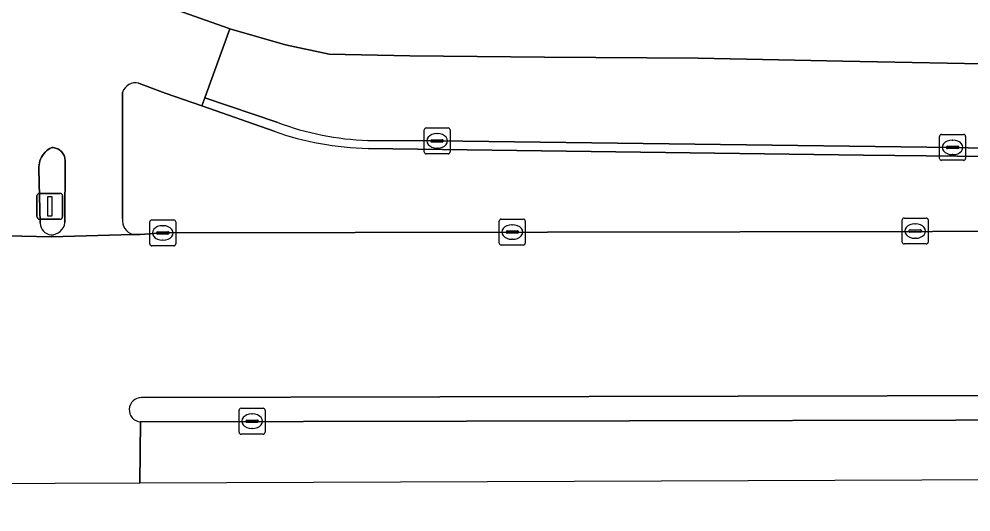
# Model space of a CAD drawing. Extents: x 160455 to 162082, y 388339 to 389736.
# Drawn here: x 160750.17 to 160786.92, y 388339.36 to 388358.4 of the extents above; entities that cross this region are included whole.
import ezdxf

# ---------------------------------------------------------------- set-up
doc = ezdxf.new("R2010")
doc.units = 0
for name, color, linetype in [('IMGEO_Berm_groen', 7, 'Continuous'), ('IMGEO_Fietspad_gesloten', 7, 'Continuous'), ('IMGEO_Fietspad_open', 7, 'Continuous'), ('IMGEO_Kolk', 7, 'Continuous'), ('IMGEO_Rijbaan_regionaal_gesloten', 7, 'Continuous'), ('IMGEO_Verkeerseiland_gesloten', 7, 'Continuous'), ('IMGEO_Verkeerseiland_open', 7, 'Continuous'), ('IMGEO_Verkeersregelinstallatiepaal', 7, 'Continuous'), ('IMGEO_Voetpad_open', 7, 'Continuous')]:
    doc.layers.add(name, color=color, linetype=linetype)

msp = doc.modelspace()

# ---------------------------------------------------------------- linework, layer by layer
at = {"layer": 'IMGEO_Berm_groen'}
for points in [[(160760.021, 388354.062), (160757.233, 388355.04), (160755.819, 388355.536), (160754.789, 388355.918)], [(160754.171, 388355.565), (160754.165, 388350.693)], [(160805.489, 388352.692), (160798.16, 388352.89), (160790.023, 388353.056), (160782.771, 388353.142), (160763.652, 388353.401)], [(160754.57, 388350.074), (160754.844, 388350.081), (160755.722, 388350.137), (160800.288, 388350.214), (160805.414, 388350.038), (160805.489, 388352.692)]]:
    msp.add_lwpolyline(points, dxfattribs=at)
for centre, radius, start, end in [((160754.667, 388355.415), 0.518, 76.3281, 163.1417), ((160763.858, 388364.835), 11.436, 250.397, 268.9683), ((160754.739, 388350.627), 0.578, 173.3909, 253.0011)]:
    msp.add_arc(centre, radius, start, end, dxfattribs=at)
at = {"layer": 'IMGEO_Fietspad_gesloten'}
for points in [[(160805.59, 388356.231), (160800.426, 388356.416), (160794.525, 388356.529), (160788.678, 388356.641), (160781.972, 388356.769), (160776.395, 388356.882), (160770.456, 388356.928), (160765.254, 388356.973), (160762.142, 388357.041), (160760.459, 388357.401), (160758.316, 388358.018), (160757.341, 388355.358), (160760.16, 388354.404)], [(160763.639, 388353.707), (160766.309, 388353.691), (160786.207, 388353.441), (160805.499, 388353.025), (160805.59, 388356.231)]]:
    msp.add_lwpolyline(points, dxfattribs=at)
msp.add_arc((160764.012, 388364.602), 10.901, 249.3052, 268.0369, dxfattribs=at)
at = {"layer": 'IMGEO_Fietspad_open'}
for points in [[(160754.789, 388355.918), (160755.819, 388355.536), (160757.233, 388355.04), (160757.341, 388355.358), (160758.316, 388358.018), (160758.242, 388358.044), (160755.883, 388358.881), (160750.101, 388360.971), (160744.305, 388363.008), (160737.389, 388365.278), (160734.601, 388365.907), (160732.179, 388366.354), (160731.301, 388366.515), (160730.735, 388366.523), (160730.169, 388366.538), (160729.35, 388366.581)], [(160754.165, 388350.693), (160754.171, 388355.565)], [(160750.984, 388350.513), (160750.936, 388352.608), (160750.936, 388352.686), (160750.944, 388352.764), (160750.958, 388352.841), (160750.979, 388352.917), (160751.007, 388352.991), (160751.042, 388353.061), (160751.082, 388353.128), (160751.129, 388353.192), (160751.181, 388353.251), (160751.238, 388353.305), (160751.299, 388353.354), (160751.365, 388353.397), (160751.434, 388353.434), (160751.446, 388353.434), (160751.491, 388353.432), (160751.536, 388353.425), (160751.58, 388353.415), (160751.623, 388353.401), (160751.665, 388353.383), (160751.705, 388353.361), (160751.742, 388353.336), (160751.778, 388353.308), (160751.81, 388353.277), (160751.84, 388353.242), (160751.866, 388353.206), (160751.89, 388353.167), (160751.909, 388353.126), (160751.925, 388353.084), (160751.937, 388353.04), (160751.945, 388352.995), (160751.949, 388352.95), (160751.949, 388352.905), (160751.945, 388350.539)], [(160747.432, 388350.079), (160751.412, 388349.99), (160754.57, 388350.074)]]:
    msp.add_lwpolyline(points, dxfattribs=at)
for centre, radius, start, end in [((160754.667, 388355.415), 0.518, 76.3281, 163.1417), ((160754.739, 388350.627), 0.578, 173.3909, 253.0011), ((160751.463, 388350.534), 0.479, 182.56, 262.7118), ((160751.396, 388350.613), 0.554, 270.6247, 352.3273)]:
    msp.add_arc(centre, radius, start, end, dxfattribs=at)
at = {"layer": 'IMGEO_Kolk'}
for p, q in [((160765.812, 388353.264), (160765.812, 388354.116)), ((160765.887, 388354.19), (160766.739, 388354.19)), ((160766.3, 388353.97), (160766.325, 388353.97)), ((160766.813, 388354.116), (160766.813, 388353.264)), ((160785.785, 388353.94), (160786.637, 388353.94)), ((160766.071, 388353.684), (160766.071, 388353.696)), ((160766.509, 388353.647), (160766.111, 388353.647)), ((160766.114, 388353.733), (160766.512, 388353.733)), ((160766.555, 388353.696), (160766.555, 388353.684)), ((160785.71, 388353.014), (160785.71, 388353.866)), ((160786.198, 388353.72), (160786.223, 388353.72)), ((160786.711, 388353.866), (160786.711, 388353.014)), ((160766.739, 388353.19), (160765.887, 388353.19)), ((160766.323, 388353.41), (160766.298, 388353.41)), ((160785.969, 388353.434), (160785.969, 388353.446)), ((160786.407, 388353.397), (160786.009, 388353.397)), ((160786.012, 388353.483), (160786.41, 388353.483)), ((160786.221, 388353.16), (160786.196, 388353.16)), ((160786.453, 388353.446), (160786.453, 388353.434)), ((160786.637, 388352.94), (160785.785, 388352.94)), ((160755.296, 388350.637), (160756.148, 388350.637)), ((160768.713, 388349.744), (160768.713, 388350.596)), ((160768.788, 388350.67), (160769.64, 388350.67)), ((160769.714, 388350.596), (160769.714, 388349.744)), ((160784.267, 388349.784), (160784.267, 388350.636)), ((160784.342, 388350.71), (160785.194, 388350.71)), ((160785.268, 388350.636), (160785.268, 388349.784)), ((160755.221, 388349.711), (160755.221, 388350.563)), ((160755.709, 388350.417), (160755.734, 388350.417)), ((160756.222, 388350.563), (160756.222, 388349.711)), ((160769.015, 388350.213), (160769.413, 388350.213)), ((160769.201, 388350.45), (160769.226, 388350.45)), ((160784.526, 388350.204), (160784.526, 388350.216)), ((160784.569, 388350.253), (160784.967, 388350.253)), ((160784.755, 388350.49), (160784.78, 388350.49)), ((160785.01, 388350.216), (160785.01, 388350.204)), ((160755.48, 388350.131), (160755.48, 388350.143)), ((160755.918, 388350.094), (160755.52, 388350.094)), ((160755.523, 388350.18), (160755.921, 388350.18)), ((160755.732, 388349.857), (160755.707, 388349.857)), ((160755.964, 388350.143), (160755.964, 388350.131)), ((160768.972, 388350.164), (160768.972, 388350.176)), ((160769.41, 388350.127), (160769.012, 388350.127)), ((160769.224, 388349.89), (160769.199, 388349.89)), ((160769.456, 388350.176), (160769.456, 388350.164)), ((160784.964, 388350.167), (160784.566, 388350.167)), ((160784.778, 388349.93), (160784.753, 388349.93)), ((160756.148, 388349.637), (160755.296, 388349.637)), ((160769.64, 388349.67), (160768.788, 388349.67)), ((160785.194, 388349.71), (160784.342, 388349.71)), ((160758.668, 388342.44), (160758.668, 388343.292)), ((160758.743, 388343.366), (160759.595, 388343.366)), ((160759.669, 388343.292), (160759.669, 388342.44)), ((160758.927, 388342.86), (160758.927, 388342.872)), ((160758.97, 388342.909), (160759.368, 388342.909)), ((160759.156, 388343.146), (160759.181, 388343.146)), ((160759.411, 388342.872), (160759.411, 388342.86)), ((160759.365, 388342.823), (160758.967, 388342.823)), ((160759.179, 388342.586), (160759.154, 388342.586)), ((160759.595, 388342.366), (160758.743, 388342.366))]:
    msp.add_line(p, q, dxfattribs=at)
for points in [[(160765.812, 388353.264), (160765.812, 388354.116)], [(160765.887, 388354.19), (160766.739, 388354.19)], [(160766.813, 388354.116), (160766.813, 388353.264)], [(160785.785, 388353.94), (160786.637, 388353.94)], [(160785.71, 388353.014), (160785.71, 388353.866)], [(160786.711, 388353.866), (160786.711, 388353.014)], [(160766.739, 388353.19), (160765.887, 388353.19)], [(160786.637, 388352.94), (160785.785, 388352.94)], [(160755.296, 388350.637), (160756.148, 388350.637)], [(160768.713, 388349.744), (160768.713, 388350.596)], [(160768.788, 388350.67), (160769.64, 388350.67)], [(160769.714, 388350.596), (160769.714, 388349.744)], [(160784.267, 388349.784), (160784.267, 388350.636)], [(160784.342, 388350.71), (160785.194, 388350.71)], [(160785.268, 388350.636), (160785.268, 388349.784)], [(160755.221, 388349.711), (160755.221, 388350.563)], [(160756.222, 388350.563), (160756.222, 388349.711)], [(160756.148, 388349.637), (160755.296, 388349.637)], [(160769.64, 388349.67), (160768.788, 388349.67)], [(160785.194, 388349.71), (160784.342, 388349.71)], [(160758.668, 388342.44), (160758.668, 388343.292)], [(160758.743, 388343.366), (160759.595, 388343.366)], [(160759.669, 388343.292), (160759.669, 388342.44)], [(160759.595, 388342.366), (160758.743, 388342.366)]]:
    msp.add_lwpolyline(points, dxfattribs=at)
for centre, radius, start, end in [((160765.889, 388354.114), 0.0765, 91.552, 178.448), ((160765.889, 388354.114), 0.0765, 91.552, 178.448), ((160766.737, 388354.114), 0.0765, 1.552, 88.448), ((160766.737, 388354.114), 0.0765, 1.552, 88.448), ((160785.787, 388353.864), 0.0765, 91.552, 178.448), ((160785.787, 388353.864), 0.0765, 91.552, 178.448), ((160786.635, 388353.864), 0.0765, 1.552, 88.448), ((160786.635, 388353.864), 0.0765, 1.552, 88.448), ((160766.111, 388353.693), 0.0403, 85.8775, 175.7526), ((160766.108, 388353.683), 0.0366, 178.938, 274.7102), ((160766.512, 388353.69), 0.043, 264.8664, 352.4533), ((160766.516, 388353.695), 0.0386, 1.7309, 96.639), ((160765.889, 388353.266), 0.0765, 181.552, 268.448), ((160765.889, 388353.266), 0.0765, 181.552, 268.448), ((160766.737, 388353.266), 0.0765, 271.552, 358.448), ((160766.737, 388353.266), 0.0765, 271.552, 358.448), ((160786.009, 388353.443), 0.0403, 85.8775, 175.7526), ((160786.006, 388353.433), 0.0366, 178.938, 274.7102), ((160786.41, 388353.44), 0.043, 264.8664, 352.4533), ((160786.414, 388353.445), 0.0386, 1.7309, 96.639), ((160785.787, 388353.016), 0.0765, 181.552, 268.448), ((160785.787, 388353.016), 0.0765, 181.552, 268.448), ((160786.635, 388353.016), 0.0765, 271.552, 358.448), ((160786.635, 388353.016), 0.0765, 271.552, 358.448), ((160755.298, 388350.561), 0.0765, 91.552, 178.448), ((160755.298, 388350.561), 0.0765, 91.552, 178.448), ((160756.146, 388350.561), 0.0765, 1.552, 88.448), ((160756.146, 388350.561), 0.0765, 1.552, 88.448), ((160768.79, 388350.594), 0.0765, 91.552, 178.448), ((160768.79, 388350.594), 0.0765, 91.552, 178.448), ((160769.638, 388350.594), 0.0765, 1.552, 88.448), ((160769.638, 388350.594), 0.0765, 1.552, 88.448), ((160784.344, 388350.634), 0.0765, 91.552, 178.448), ((160784.344, 388350.634), 0.0765, 91.552, 178.448), ((160785.192, 388350.634), 0.0765, 1.552, 88.448), ((160785.192, 388350.634), 0.0765, 1.552, 88.448), ((160769.012, 388350.173), 0.0403, 85.8775, 175.7526), ((160769.417, 388350.175), 0.0386, 1.7309, 96.639), ((160784.566, 388350.213), 0.0403, 85.8775, 175.7526), ((160784.563, 388350.203), 0.0366, 178.938, 274.7102), ((160784.967, 388350.21), 0.043, 264.8664, 352.4533), ((160784.971, 388350.215), 0.0386, 1.7309, 96.639), ((160755.52, 388350.14), 0.0403, 85.8775, 175.7526), ((160755.517, 388350.13), 0.0366, 178.938, 274.7102), ((160755.921, 388350.137), 0.043, 264.8664, 352.4533), ((160755.925, 388350.142), 0.0386, 1.7309, 96.639), ((160769.009, 388350.163), 0.0366, 178.938, 274.7102), ((160769.413, 388350.17), 0.043, 264.8664, 352.4533), ((160755.298, 388349.713), 0.0765, 181.552, 268.448), ((160755.298, 388349.713), 0.0765, 181.552, 268.448), ((160756.146, 388349.713), 0.0765, 271.552, 358.448), ((160756.146, 388349.713), 0.0765, 271.552, 358.448), ((160768.79, 388349.746), 0.0765, 181.552, 268.448), ((160768.79, 388349.746), 0.0765, 181.552, 268.448), ((160769.638, 388349.746), 0.0765, 271.552, 358.448), ((160769.638, 388349.746), 0.0765, 271.552, 358.448), ((160784.344, 388349.786), 0.0765, 181.552, 268.448), ((160784.344, 388349.786), 0.0765, 181.552, 268.448), ((160785.192, 388349.786), 0.0765, 271.552, 358.448), ((160785.192, 388349.786), 0.0765, 271.552, 358.448), ((160758.745, 388343.29), 0.0765, 91.552, 178.448), ((160758.745, 388343.29), 0.0765, 91.552, 178.448), ((160759.593, 388343.29), 0.0765, 1.552, 88.448), ((160759.593, 388343.29), 0.0765, 1.552, 88.448), ((160758.967, 388342.869), 0.0403, 85.8775, 175.7526), ((160758.964, 388342.859), 0.0366, 178.938, 274.7102), ((160759.368, 388342.866), 0.043, 264.8664, 352.4533), ((160759.372, 388342.871), 0.0386, 1.7309, 96.639), ((160758.745, 388342.442), 0.0765, 181.552, 268.448), ((160758.745, 388342.442), 0.0765, 181.552, 268.448), ((160759.593, 388342.442), 0.0765, 271.552, 358.448), ((160759.593, 388342.442), 0.0765, 271.552, 358.448)]:
    msp.add_arc(centre, radius, start, end, dxfattribs=at)
for centre, major_axis, ratio, start_param, end_param in [((160766.299, 388353.69), (-0.387, 0.002), 0.722429, 4.712389, 7.853982), ((160766.324, 388353.69), (-0.39, 0.002), 0.717154, 1.570796, 4.712389), ((160786.197, 388353.44), (-0.387, 0.002), 0.722429, 4.712389, 7.853982), ((160786.222, 388353.44), (-0.39, 0.002), 0.717154, 1.570796, 4.712389), ((160755.708, 388350.137), (-0.387, 0.002), 0.722429, 4.712389, 7.853982), ((160755.733, 388350.137), (-0.39, 0.002), 0.717154, 1.570796, 4.712389), ((160769.2, 388350.17), (-0.387, 0.002), 0.722429, 4.712389, 7.853982), ((160769.225, 388350.17), (-0.39, 0.002), 0.717154, 1.570796, 4.712389), ((160784.754, 388350.21), (-0.387, 0.002), 0.722429, 4.712389, 7.853982), ((160784.779, 388350.21), (-0.39, 0.002), 0.717154, 1.570796, 4.712389), ((160759.155, 388342.866), (-0.387, 0.002), 0.722429, 4.712389, 7.853982), ((160759.18, 388342.866), (-0.39, 0.002), 0.717154, 1.570796, 4.712389)]:
    msp.add_ellipse(centre, major_axis=major_axis, ratio=ratio, start_param=start_param, end_param=end_param, dxfattribs=at)
at = {"layer": 'IMGEO_Rijbaan_regionaal_gesloten'}
for points in [[(160754.902, 388343.784), (160800.968, 388343.89), (160805.244, 388344.053), (160805.414, 388350.038), (160800.288, 388350.214), (160755.722, 388350.137), (160754.844, 388350.081), (160754.57, 388350.074), (160751.412, 388349.99), (160747.432, 388350.079), (160737.09, 388349.801), (160723.254, 388349.266), (160720.839, 388349.143), (160720.722, 388345.628)], [(160724.796, 388342.548), (160723.615, 388342.46), (160720.61, 388342.259), (160720.61, 388342.259), (160720.513, 388339.362), (160731.681, 388340.024), (160738.471, 388340.426), (160754.84, 388340.487), (160754.862, 388342.838)]]:
    msp.add_lwpolyline(points, dxfattribs=at)
msp.add_lwpolyline([(160805.148, 388340.674), (160805.213, 388342.95), (160754.862, 388342.838), (160754.84, 388340.487)], close=True, dxfattribs=at)
msp.add_arc((160754.902, 388343.31), 0.474, 90.0542, 265.1034, dxfattribs=at)
at = {"layer": 'IMGEO_Verkeerseiland_gesloten'}
msp.add_lwpolyline([(160754.862, 388342.838), (160805.213, 388342.95), (160805.244, 388344.053), (160800.968, 388343.89), (160754.902, 388343.784)], dxfattribs=at)
msp.add_arc((160754.902, 388343.31), 0.474, 90.0542, 265.1034, dxfattribs=at)
at = {"layer": 'IMGEO_Verkeerseiland_open'}
for points in [[(160760.16, 388354.404), (160757.341, 388355.358), (160757.233, 388355.04), (160760.021, 388354.062)], [(160786.207, 388353.441), (160766.309, 388353.691), (160763.639, 388353.707)], [(160751.945, 388350.539), (160751.949, 388352.905), (160751.949, 388352.95), (160751.945, 388352.995), (160751.937, 388353.04), (160751.925, 388353.084), (160751.909, 388353.126), (160751.89, 388353.167), (160751.866, 388353.206), (160751.84, 388353.242), (160751.81, 388353.277), (160751.778, 388353.308), (160751.742, 388353.336), (160751.705, 388353.361), (160751.665, 388353.383), (160751.623, 388353.401), (160751.58, 388353.415), (160751.536, 388353.425), (160751.491, 388353.432), (160751.446, 388353.434), (160751.434, 388353.434), (160751.365, 388353.397), (160751.299, 388353.354), (160751.238, 388353.305), (160751.181, 388353.251), (160751.129, 388353.192), (160751.082, 388353.128), (160751.042, 388353.061), (160751.007, 388352.991), (160750.979, 388352.917), (160750.958, 388352.841), (160750.944, 388352.764), (160750.936, 388352.686), (160750.936, 388352.608), (160750.984, 388350.513)], [(160763.652, 388353.401), (160782.771, 388353.142), (160790.023, 388353.056), (160798.16, 388352.89), (160805.489, 388352.692), (160805.499, 388353.025), (160786.207, 388353.441)]]:
    msp.add_lwpolyline(points, dxfattribs=at)
for centre, radius, start, end in [((160764.012, 388364.602), 10.901, 249.3052, 268.0369), ((160763.858, 388364.835), 11.436, 250.397, 268.9683), ((160751.463, 388350.534), 0.479, 182.56, 262.7118), ((160751.396, 388350.613), 0.554, 270.6247, 352.3273)]:
    msp.add_arc(centre, radius, start, end, dxfattribs=at)
at = {"layer": 'IMGEO_Verkeersregelinstallatiepaal'}
for p, q in [((160750.866, 388350.765), (160750.866, 388351.565)), ((160750.866, 388351.565), (160750.866, 388350.765)), ((160750.966, 388351.665), (160751.756, 388351.665)), ((160751.756, 388351.665), (160750.966, 388351.665)), ((160751.856, 388351.565), (160751.856, 388350.765)), ((160751.856, 388350.765), (160751.856, 388351.565)), ((160751.756, 388350.665), (160750.966, 388350.665)), ((160750.966, 388350.665), (160751.756, 388350.665))]:
    msp.add_line(p, q, dxfattribs=at)
msp.add_lwpolyline([(160751.286, 388351.54), (160751.436, 388351.54), (160751.436, 388350.79), (160751.286, 388350.79), (160751.286, 388351.54)], dxfattribs=at)
for centre, start, end in [((160750.966, 388351.565), 90, 180), ((160750.966, 388351.565), 90, 180), ((160751.756, 388351.565), 0, 90), ((160751.756, 388351.565), 360, 90), ((160750.966, 388350.765), 180, 270), ((160750.966, 388350.765), 180, 270), ((160751.756, 388350.765), 270, 0), ((160751.756, 388350.765), 270, 0)]:
    msp.add_arc(centre, 0.1, start, end, dxfattribs=at)
at = {"layer": 'IMGEO_Voetpad_open'}
msp.add_lwpolyline([(160750.101, 388360.971), (160755.883, 388358.881), (160758.242, 388358.044), (160758.316, 388358.018), (160760.459, 388357.401), (160762.142, 388357.041), (160765.254, 388356.973), (160770.456, 388356.928), (160776.395, 388356.882), (160781.972, 388356.769), (160788.678, 388356.641), (160794.525, 388356.529), (160800.426, 388356.416), (160805.59, 388356.231), (160805.597, 388356.489), (160805.669, 388359.035), (160801.964, 388359.15), (160800.066, 388359.184), (160797.621, 388359.227), (160788.955, 388359.394), (160763.248, 388359.781)], dxfattribs=at)

doc.saveas('drawing.dxf')
